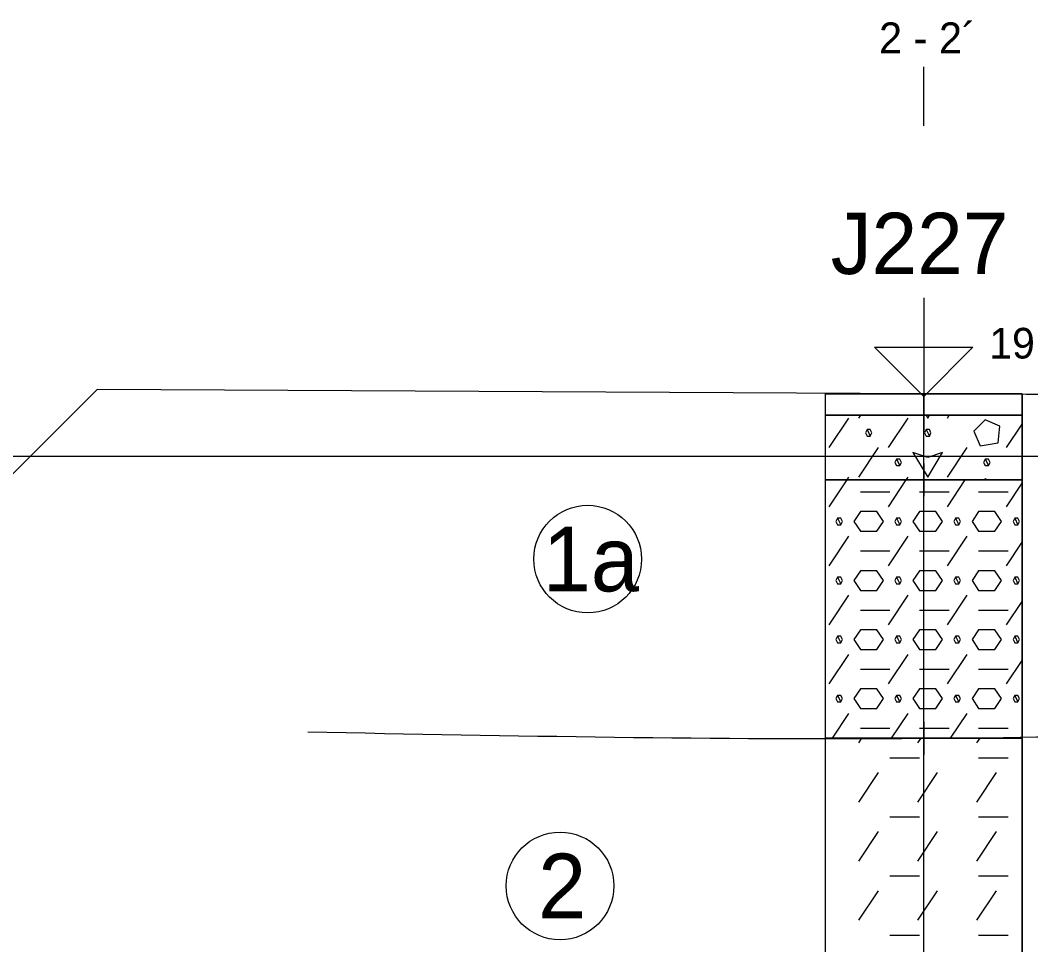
# Model space of a CAD drawing. Extents: x 3042 to 4120, y 576 to 2694.
# Drawn here: x 3359.39 to 3382.86, y 627.48 to 648.95 of the extents above; entities that cross this region are included whole.
import ezdxf

# ---------------------------------------------------------------- set-up
doc = ezdxf.new("R2010")
doc.units = 0
for name, color, linetype in [('15', 7, 'Continuous'), ('16', 7, 'Continuous'), ('17', 7, 'Continuous'), ('18', 7, 'Continuous'), ('22', 7, 'Continuous'), ('51', 7, 'Continuous'), ('53', 7, 'Continuous'), ('56', 7, 'Continuous'), ('pomocna', 7, 'Continuous'), ('rozhraní', 7, 'Continuous')]:
    doc.layers.add(name, color=color, linetype=linetype)

msp = doc.modelspace()

# ---------------------------------------------------------------- linework, layer by layer
at = {"layer": '15'}
msp.add_lwpolyline([(3380.372, 642.499), (3380.372, 640.213), (3379.229, 641.356), (3381.515, 641.356), (3380.372, 640.213)], dxfattribs=at)
at = {"layer": '18'}
msp.add_line((3380.372, 595.276), (3380.372, 640.276), dxfattribs=at)
at = {"layer": '22'}
msp.add_lwpolyline([(3380.372, 646.499), (3380.372, 646.499), (3380.372, 647.868)], dxfattribs=at)
at = {"layer": '51'}
for p, q in [((3378.18, 639.026), (3378.637, 639.712)), ((3378.866, 639.712), (3378.909, 639.776)), ((3379.552, 639.026), (3380.009, 639.712)), ((3380.923, 639.712), (3380.967, 639.776)), ((3382.295, 639.026), (3382.658, 639.57)), ((3378.866, 638.34), (3379.323, 639.026)), ((3380.923, 638.34), (3381.381, 639.026)), ((3378.18, 637.654), (3378.595, 638.276)), ((3378.595, 638.276), (3378.637, 638.34)), ((3379.552, 637.654), (3379.967, 638.276)), ((3379.967, 638.276), (3380.009, 638.34)), ((3380.923, 637.654), (3381.338, 638.276)), ((3382.295, 637.654), (3382.658, 638.198)), ((3378.904, 637.997), (3379.59, 637.997)), ((3380.276, 637.997), (3380.962, 637.997)), ((3381.647, 637.997), (3382.333, 637.997)), ((3378.18, 636.283), (3378.637, 636.968)), ((3379.552, 636.283), (3380.009, 636.968)), ((3380.923, 636.283), (3381.381, 636.968)), ((3378.904, 636.626), (3379.59, 636.626)), ((3380.276, 636.626), (3380.962, 636.626)), ((3381.647, 636.626), (3382.333, 636.626)), ((3382.295, 636.283), (3382.658, 636.827)), ((3378.18, 634.911), (3378.637, 635.597)), ((3379.552, 634.911), (3380.009, 635.597)), ((3380.923, 634.911), (3381.381, 635.597)), ((3382.295, 634.911), (3382.658, 635.455)), ((3378.904, 635.254), (3379.59, 635.254)), ((3380.276, 635.254), (3380.962, 635.254)), ((3381.647, 635.254), (3382.333, 635.254)), ((3378.18, 633.539), (3378.637, 634.225)), ((3379.552, 633.539), (3380.009, 634.225)), ((3380.923, 633.539), (3381.381, 634.225)), ((3382.295, 633.539), (3382.658, 634.084)), ((3378.904, 633.882), (3379.59, 633.882)), ((3380.276, 633.882), (3380.962, 633.882)), ((3381.647, 633.882), (3382.333, 633.882)), ((3378.253, 632.276), (3378.637, 632.854)), ((3379.624, 632.276), (3380.009, 632.854)), ((3380.996, 632.276), (3381.381, 632.854)), ((3378.904, 632.511), (3379.59, 632.511)), ((3380.276, 632.511), (3380.962, 632.511)), ((3381.647, 632.511), (3382.333, 632.511)), ((3378.866, 632.168), (3378.938, 632.276)), ((3380.238, 632.168), (3380.31, 632.276)), ((3381.609, 632.168), (3381.682, 632.276)), ((3379.59, 631.825), (3380.276, 631.825)), ((3381.647, 631.825), (3382.333, 631.825)), ((3378.866, 630.796), (3379.323, 631.482)), ((3380.238, 630.796), (3380.695, 631.482)), ((3381.609, 630.796), (3382.066, 631.482)), ((3379.59, 630.453), (3380.276, 630.453)), ((3381.647, 630.453), (3382.333, 630.453)), ((3378.866, 629.425), (3379.323, 630.11)), ((3380.238, 629.425), (3380.695, 630.11)), ((3381.609, 629.425), (3382.066, 630.11)), ((3379.59, 629.082), (3380.276, 629.082)), ((3381.647, 629.082), (3382.333, 629.082)), ((3378.866, 628.053), (3379.323, 628.739)), ((3380.238, 628.053), (3380.695, 628.739)), ((3381.609, 628.053), (3382.066, 628.739)), ((3379.59, 627.71), (3380.276, 627.71)), ((3381.647, 627.71), (3382.333, 627.71))]:
    msp.add_line(p, q, dxfattribs=at)
for points in [[(3378.086, 639.776), (3382.658, 639.776), (3382.658, 640.276), (3378.086, 640.276)], [(3378.086, 638.276), (3382.658, 638.276), (3382.658, 639.776), (3378.086, 639.776)], [(3378.086, 632.276), (3382.658, 632.276), (3382.658, 638.276), (3378.086, 638.276)], [(3378.086, 624.276), (3382.658, 624.276), (3382.658, 632.276), (3378.086, 632.276)]]:
    msp.add_lwpolyline(points, close=True, dxfattribs=at)
for points in [[(3380.427, 639.776), (3380.466, 639.712), (3380.505, 639.776)], [(3381.533, 639.407), (3381.685, 639.064), (3382.105, 639.14), (3382.143, 639.521), (3381.8, 639.674), (3381.533, 639.407)], [(3379.057, 639.445), (3379.018, 639.369), (3379.057, 639.293), (3379.133, 639.293), (3379.171, 639.369), (3379.133, 639.445), (3379.057, 639.445), (3379.133, 639.293)], [(3380.428, 639.445), (3380.39, 639.369), (3380.428, 639.293), (3380.504, 639.293), (3380.542, 639.369), (3380.504, 639.445), (3380.428, 639.445), (3380.504, 639.293)], [(3379.742, 638.759), (3379.704, 638.683), (3379.742, 638.607), (3379.819, 638.607), (3379.857, 638.683), (3379.819, 638.759), (3379.742, 638.759), (3379.819, 638.607)], [(3380.123, 638.912), (3380.466, 638.34), (3380.809, 638.912), (3380.466, 638.797), (3380.123, 638.912)], [(3381.8, 638.759), (3381.762, 638.683), (3381.8, 638.607), (3381.876, 638.607), (3381.914, 638.683), (3381.876, 638.759), (3381.8, 638.759), (3381.876, 638.607)], [(3381.857, 638.276), (3381.8, 638.302), (3381.774, 638.276)], [(3378.371, 637.388), (3378.333, 637.311), (3378.371, 637.235), (3378.447, 637.235), (3378.485, 637.311), (3378.447, 637.388), (3378.371, 637.388), (3378.447, 637.235)], [(3378.904, 637.083), (3379.285, 637.083), (3379.438, 637.311), (3379.285, 637.54), (3378.904, 637.54), (3378.752, 637.311), (3378.904, 637.083)], [(3379.742, 637.388), (3379.704, 637.311), (3379.742, 637.235), (3379.819, 637.235), (3379.857, 637.311), (3379.819, 637.388), (3379.742, 637.388), (3379.819, 637.235)], [(3380.276, 637.083), (3380.657, 637.083), (3380.809, 637.311), (3380.657, 637.54), (3380.276, 637.54), (3380.123, 637.311), (3380.276, 637.083)], [(3381.114, 637.388), (3381.076, 637.311), (3381.114, 637.235), (3381.19, 637.235), (3381.228, 637.311), (3381.19, 637.388), (3381.114, 637.388), (3381.19, 637.235)], [(3381.647, 637.083), (3382.028, 637.083), (3382.181, 637.311), (3382.028, 637.54), (3381.647, 637.54), (3381.495, 637.311), (3381.647, 637.083)], [(3382.486, 637.388), (3382.447, 637.311), (3382.486, 637.235), (3382.562, 637.235), (3382.6, 637.311), (3382.562, 637.388), (3382.486, 637.388), (3382.562, 637.235)], [(3378.904, 635.711), (3379.285, 635.711), (3379.438, 635.94), (3379.285, 636.168), (3378.904, 636.168), (3378.752, 635.94), (3378.904, 635.711)], [(3380.276, 635.711), (3380.657, 635.711), (3380.809, 635.94), (3380.657, 636.168), (3380.276, 636.168), (3380.123, 635.94), (3380.276, 635.711)], [(3381.647, 635.711), (3382.028, 635.711), (3382.181, 635.94), (3382.028, 636.168), (3381.647, 636.168), (3381.495, 635.94), (3381.647, 635.711)], [(3378.371, 636.016), (3378.333, 635.94), (3378.371, 635.864), (3378.447, 635.864), (3378.485, 635.94), (3378.447, 636.016), (3378.371, 636.016), (3378.447, 635.864)], [(3379.742, 636.016), (3379.704, 635.94), (3379.742, 635.864), (3379.819, 635.864), (3379.857, 635.94), (3379.819, 636.016), (3379.742, 636.016), (3379.819, 635.864)], [(3381.114, 636.016), (3381.076, 635.94), (3381.114, 635.864), (3381.19, 635.864), (3381.228, 635.94), (3381.19, 636.016), (3381.114, 636.016), (3381.19, 635.864)], [(3382.486, 636.016), (3382.447, 635.94), (3382.486, 635.864), (3382.562, 635.864), (3382.6, 635.94), (3382.562, 636.016), (3382.486, 636.016), (3382.562, 635.864)], [(3378.904, 634.34), (3379.285, 634.34), (3379.438, 634.568), (3379.285, 634.797), (3378.904, 634.797), (3378.752, 634.568), (3378.904, 634.34)], [(3380.276, 634.34), (3380.657, 634.34), (3380.809, 634.568), (3380.657, 634.797), (3380.276, 634.797), (3380.123, 634.568), (3380.276, 634.34)], [(3381.647, 634.34), (3382.028, 634.34), (3382.181, 634.568), (3382.028, 634.797), (3381.647, 634.797), (3381.495, 634.568), (3381.647, 634.34)], [(3378.371, 634.644), (3378.333, 634.568), (3378.371, 634.492), (3378.447, 634.492), (3378.485, 634.568), (3378.447, 634.644), (3378.371, 634.644), (3378.447, 634.492)], [(3379.742, 634.644), (3379.704, 634.568), (3379.742, 634.492), (3379.819, 634.492), (3379.857, 634.568), (3379.819, 634.644), (3379.742, 634.644), (3379.819, 634.492)], [(3381.114, 634.644), (3381.076, 634.568), (3381.114, 634.492), (3381.19, 634.492), (3381.228, 634.568), (3381.19, 634.644), (3381.114, 634.644), (3381.19, 634.492)], [(3382.486, 634.644), (3382.447, 634.568), (3382.486, 634.492), (3382.562, 634.492), (3382.6, 634.568), (3382.562, 634.644), (3382.486, 634.644), (3382.562, 634.492)], [(3378.904, 632.968), (3379.285, 632.968), (3379.438, 633.197), (3379.285, 633.425), (3378.904, 633.425), (3378.752, 633.197), (3378.904, 632.968)], [(3380.276, 632.968), (3380.657, 632.968), (3380.809, 633.197), (3380.657, 633.425), (3380.276, 633.425), (3380.123, 633.197), (3380.276, 632.968)], [(3381.647, 632.968), (3382.028, 632.968), (3382.181, 633.197), (3382.028, 633.425), (3381.647, 633.425), (3381.495, 633.197), (3381.647, 632.968)], [(3378.371, 633.273), (3378.333, 633.197), (3378.371, 633.12), (3378.447, 633.12), (3378.485, 633.197), (3378.447, 633.273), (3378.371, 633.273), (3378.447, 633.12)], [(3379.742, 633.273), (3379.704, 633.197), (3379.742, 633.12), (3379.819, 633.12), (3379.857, 633.197), (3379.819, 633.273), (3379.742, 633.273), (3379.819, 633.12)], [(3381.114, 633.273), (3381.076, 633.197), (3381.114, 633.12), (3381.19, 633.12), (3381.228, 633.197), (3381.19, 633.273), (3381.114, 633.273), (3381.19, 633.12)], [(3382.486, 633.273), (3382.447, 633.197), (3382.486, 633.12), (3382.562, 633.12), (3382.6, 633.197), (3382.562, 633.273), (3382.486, 633.273), (3382.562, 633.12)]]:
    msp.add_lwpolyline(points, dxfattribs=at)
at = {"layer": '53'}
for p, q in [((3378.086, 640.276), (3382.658, 640.276)), ((3378.086, 640.276), (3378.086, 595.276)), ((3382.658, 640.276), (3382.658, 595.276)), ((3378.086, 639.776), (3382.658, 639.776)), ((3378.086, 638.276), (3382.658, 638.276)), ((3378.086, 632.276), (3382.658, 632.276))]:
    msp.add_line(p, q, dxfattribs=at)
at = {"layer": '56'}
for p, q in [((3380.372, 640.657), (3380.372, 639.895)), ((3379.991, 640.276), (3380.753, 640.276)), ((3380.372, 640.157), (3380.372, 639.395)), ((3379.991, 639.776), (3380.753, 639.776)), ((3380.372, 638.657), (3380.372, 637.895)), ((3379.991, 638.276), (3380.753, 638.276)), ((3380.372, 632.657), (3380.372, 631.895)), ((3379.991, 632.276), (3380.753, 632.276))]:
    msp.add_line(p, q, dxfattribs=at)
at = {"layer": 'pomocna'}
msp.add_line((3235.242, 638.826), (3419.871, 638.826), dxfattribs=at)
at = {"layer": 'rozhraní'}
for p in [(3356.582, 635.776), (3380.372, 640.276)]:
    msp.add_line(p, (3361.178, 640.373), dxfattribs=at)
for centre in [(3372.57, 636.437), (3371.928, 628.849)]:
    msp.add_circle(centre, 1.25, dxfattribs=at)
for points in [[(3409.142, 641.826), (3401.62, 640.62), (3380.435, 640.276), (3380.372, 640.276)], [(3366.07, 632.426), (3380.31, 632.276), (3404.852, 632.776), (3407.344, 632.776), (3407.507, 632.776), (3419.099, 628.195)]]:
    msp.add_spline(points, degree=3, dxfattribs=at)

# ---------------------------------------------------------------- texts
at = {"layer": '16'}
msp.add_text('J227', height=1.4224, dxfattribs=at).set_placement((3378.213, 643.055))
at = {"layer": '17'}
msp.add_text('191.29', height=0.7112, dxfattribs=at).set_placement((3381.896, 641.094))
at = {"layer": '22'}
msp.add_text('2 - 2´', height=0.72, dxfattribs=at).set_placement((3379.336, 648.177))
at = {"layer": 'rozhraní'}
for s, p in [('1a', (3371.527, 635.687)), ('2', (3371.42, 628.099))]:
    msp.add_text(s, height=1.5, dxfattribs=at).set_placement(p)

doc.saveas('drawing.dxf')
